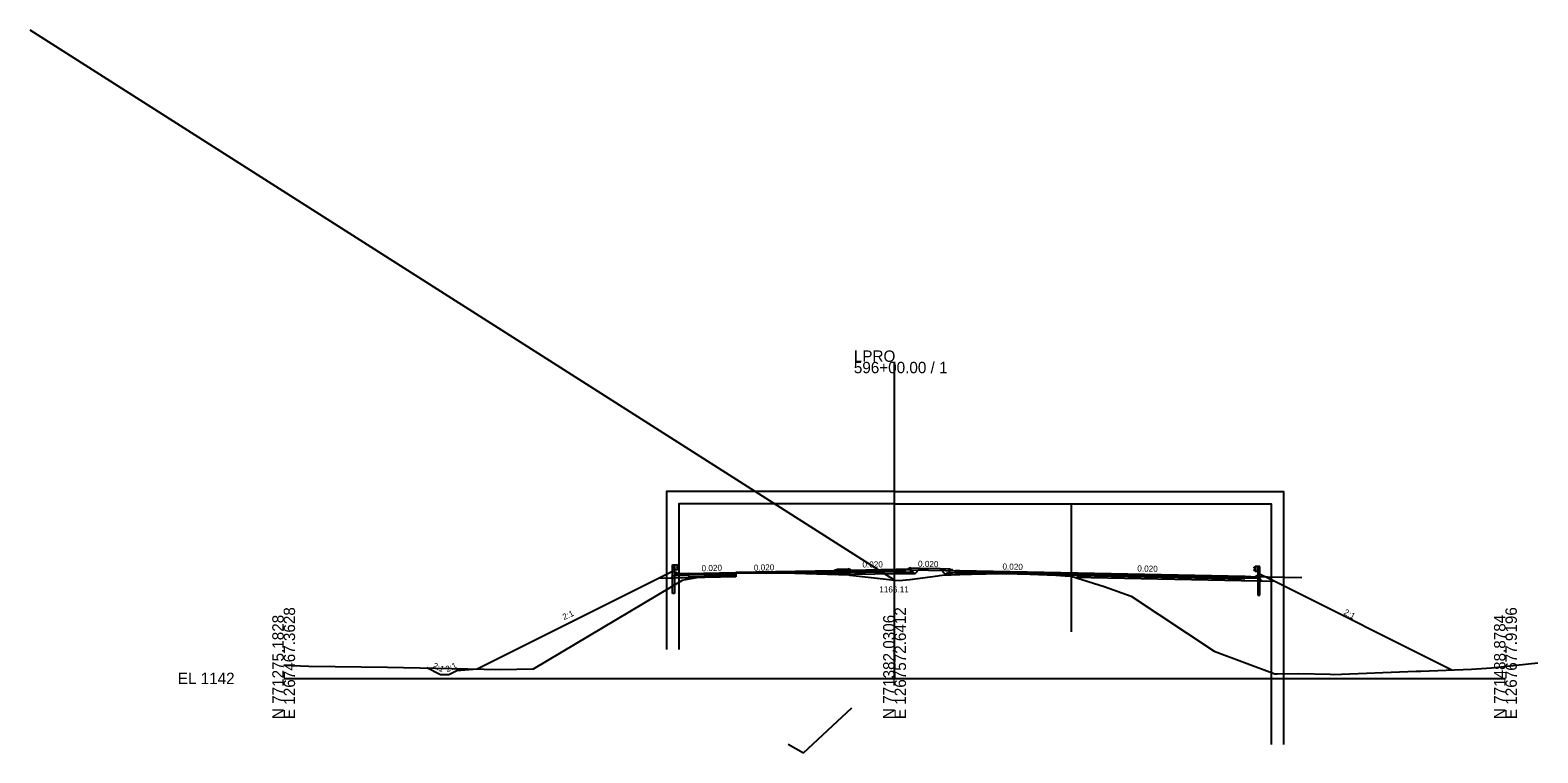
# Model space of a CAD drawing. Extents: x -3833 to 1267678, y -522 to 773248.
# Drawn here: x -62.2 to 308, y 6981.7 to 7159.2 of the extents above; entities that cross this region are included whole.
import ezdxf

# ---------------------------------------------------------------- set-up
doc = ezdxf.new("R2010")
doc.units = 0
for name, color, linetype in [('Exist Cross Section Cell', 7, 'Continuous'), ('Exist XS Center Line Elevation Label', 7, 'Continuous'), ('Exist XS Ground Line', 7, 'Continuous'), ('Prop CMT DNC', 7, 'Continuous'), ('Prop CMT Guardrail Graphics', 7, 'Continuous'), ('Prop CMT Pvmt Course 1', 7, 'Continuous'), ('Prop CMT Pvmt Course 2', 7, 'Continuous'), ('Prop CMT Pvmt Course 4', 7, 'Continuous'), ('Prop CMT Shld Paved Course 1', 7, 'Continuous'), ('Prop CMT Shld Paved Course 2', 7, 'Continuous'), ('Prop CMT Shld Paved Course 4', 7, 'Continuous'), ('Prop CMT Slope Grass', 7, 'Continuous'), ('Prop CMT Subgrade Earthwork', 7, 'Continuous'), ('Prop Conc Curb and Gutter', 7, 'Continuous'), ('Prop Conc Island Cover', 7, 'Continuous'), ('Prop XS Ditch Slope Text', 7, 'Continuous'), ('Prop XS Finish Grade', 7, 'Continuous'), ('Prop XS Label Text', 7, 'Continuous'), ('Prop XS SE Text', 7, 'Continuous'), ('Scratch_Level_1', 7, 'Continuous'), ('Scratch_Level_5', 7, 'Continuous'), ('Typical Curb CELL', 7, 'Continuous')]:
    doc.layers.add(name, color=color, linetype=linetype)

msp = doc.modelspace()

# ---------------------------------------------------------------- linework, layer by layer
at = {"layer": 'Exist Cross Section Cell'}
for p, q in [((150, 7000), (150, 7077.73)), ((0, 7000), (150, 7000)), ((150, 7000), (300, 7000))]:
    msp.add_line(p, q, dxfattribs=at)
at = {"layer": 'Exist XS Ground Line'}
for p, q in [((95.35, 7022.6), (97.89, 7024.12)), ((97.89, 7024.12), (98.66, 7024.26)), ((98.66, 7024.26), (106.61, 7025.7)), ((106.61, 7025.7), (107.34, 7025.76)), ((107.34, 7025.76), (110.8, 7025.9)), ((110.8, 7025.9), (113.06, 7025.9)), ((113.06, 7025.9), (122.45, 7025.91)), ((122.45, 7025.91), (125.49, 7025.83)), ((125.49, 7025.83), (136.25, 7025.54)), ((136.25, 7025.54), (136.91, 7025.5)), ((136.91, 7025.5), (138.86, 7025.39)), ((138.86, 7025.39), (139.1, 7025.36)), ((139.1, 7025.36), (147.9, 7024.33)), ((147.9, 7024.33), (150, 7024.11)), ((150, 7024.11), (151.14, 7024)), ((151.14, 7024), (153.74, 7024.31)), ((153.74, 7024.31), (160.64, 7025.19)), ((160.64, 7025.19), (161.04, 7025.26)), ((161.04, 7025.26), (161.71, 7025.35)), ((161.71, 7025.35), (163.91, 7025.46)), ((163.91, 7025.46), (165.49, 7025.53)), ((165.49, 7025.53), (172.44, 7025.65)), ((172.44, 7025.65), (177.18, 7025.73)), ((177.18, 7025.73), (183.2, 7025.56)), ((183.2, 7025.56), (189.58, 7025.38)), ((189.58, 7025.38), (191.91, 7025.19)), ((191.91, 7025.19), (193.37, 7025.09)), ((193.37, 7025.09), (201.47, 7022.57)), ((61.36, 7002.35), (95.35, 7022.6)), ((201.47, 7022.57), (208.13, 7020.2)), ((208.13, 7020.2), (228.48, 7006.72)), ((228.48, 7006.72), (243.38, 7001.08)), ((0, 7003.26), (6.15, 7003)), ((6.15, 7003), (25.49, 7002.76)), ((25.49, 7002.76), (53.16, 7002.18)), ((53.16, 7002.18), (61.36, 7002.35)), ((243.38, 7001.08), (243.91, 7001.08)), ((243.91, 7001.08), (249.2, 7001.17)), ((249.2, 7001.17), (256.98, 7001.06)), ((256.98, 7001.06), (257.71, 7000.99)), ((257.71, 7000.99), (278.06, 7001.76)), ((278.06, 7001.76), (279.26, 7001.81)), ((279.26, 7001.81), (291.65, 7002.25)), ((291.65, 7002.25), (294.09, 7002.43)), ((294.09, 7002.43), (296.54, 7002.61)), ((296.54, 7002.61), (307.95, 7003.86))]:
    msp.add_line(p, q, dxfattribs=at)
at = {"layer": 'Prop CMT Guardrail Graphics'}
for p, q in [((95.45, 7025.37), (95.45, 7027.87)), ((95.45, 7027.87), (95.94, 7027.87)), ((95.94, 7027.87), (95.94, 7025.36)), ((95.94, 7026.69), (95.94, 7027.87)), ((95.94, 7027.87), (96.6, 7027.87)), ((96.6, 7026.69), (95.94, 7026.69)), ((96.6, 7027.87), (96.6, 7026.69)), ((96.6, 7027.79), (96.6, 7026.77)), ((96.7, 7027.77), (96.6, 7027.79)), ((96.6, 7026.77), (96.7, 7026.79)), ((96.62, 7027.33), (96.85, 7027.53)), ((96.62, 7027.24), (96.62, 7027.33)), ((96.85, 7027.03), (96.62, 7027.24)), ((96.85, 7027.67), (96.7, 7027.77)), ((96.7, 7026.79), (96.85, 7026.89)), ((96.85, 7027.53), (96.85, 7027.67)), ((96.85, 7026.89), (96.85, 7027.03)), ((238.31, 7027.27), (238.46, 7027.37)), ((238.31, 7027.13), (238.31, 7027.27)), ((238.54, 7026.93), (238.31, 7027.13)), ((238.31, 7026.63), (238.54, 7026.84)), ((238.31, 7026.49), (238.31, 7026.63)), ((238.46, 7026.39), (238.31, 7026.49)), ((238.46, 7027.37), (238.56, 7027.39)), ((238.54, 7026.84), (238.54, 7026.93)), ((238.56, 7027.47), (238.56, 7026.29)), ((239.22, 7027.47), (238.56, 7027.47)), ((238.56, 7027.39), (238.56, 7026.37)), ((239.71, 7027.47), (239.22, 7027.47)), ((239.22, 7026.29), (239.22, 7027.47)), ((239.22, 7027.47), (239.22, 7024.96)), ((239.71, 7024.97), (239.71, 7027.47)), ((95.45, 7020.86), (95.45, 7025.37)), ((95.94, 7025.36), (95.94, 7020.86)), ((238.56, 7026.37), (238.46, 7026.39)), ((238.56, 7026.29), (239.22, 7026.29)), ((239.22, 7024.96), (239.22, 7020.46)), ((239.71, 7020.46), (239.71, 7024.97)), ((95.94, 7020.86), (95.45, 7020.86)), ((239.22, 7020.46), (239.71, 7020.46))]:
    msp.add_line(p, q, dxfattribs=at)
at = {"layer": 'Prop CMT Pvmt Course 1'}
for p, q in [((135.42, 7026.45), (111, 7025.96)), ((107, 7025.88), (111, 7025.96)), ((107, 7025.88), (107, 7025.88)), ((107, 7025.63), (107, 7025.63)), ((107, 7025.63), (107, 7025.63)), ((111, 7025.96), (111, 7025.96)), ((111, 7025.73), (111, 7025.73)), ((111, 7025.73), (111, 7025.73)), ((135.42, 7026.25), (135.42, 7026.25)), ((195, 7025.86), (165.98, 7026.42)), ((165.98, 7026.17), (165.98, 7026.17)), ((165.98, 7026.17), (195, 7025.61)), ((236.04, 7025.02), (195, 7025.86)), ((195, 7025.61), (195, 7025.86)), ((195, 7025.86), (195, 7025.86)), ((195, 7025.61), (236.04, 7024.77)), ((195, 7025.61), (195, 7025.61)), ((195, 7025.61), (195, 7025.61))]:
    msp.add_line(p, q, dxfattribs=at)
at = {"layer": 'Prop CMT Pvmt Course 2'}
for p, q in [((150.42, 7026.5), (135.42, 7026.2)), ((152.51, 7026.46), (150.42, 7026.5)), ((152.51, 7026.46), (152.51, 7026.46)), ((135.42, 7025.87), (135.42, 7025.87)), ((135.42, 7025.87), (135.42, 7025.87)), ((135.42, 7025.87), (135.42, 7025.87)), ((152.51, 7026.11), (152.51, 7026.11)), ((152.51, 7026.11), (152.51, 7026.11)), ((164.99, 7026.19), (164.99, 7026.19)), ((164.99, 7026.19), (164.99, 7026.19)), ((165.98, 7026.17), (164.99, 7026.19)), ((164.99, 7025.86), (164.99, 7025.86)), ((164.99, 7025.86), (164.99, 7025.86)), ((165.98, 7025.84), (165.98, 7026.17)), ((165.98, 7026.17), (165.98, 7026.17)), ((165.98, 7025.84), (165.98, 7025.84)), ((195, 7025.28), (236.04, 7024.44))]:
    msp.add_line(p, q, dxfattribs=at)
at = {"layer": 'Prop CMT Pvmt Course 4'}
for p, q in [((128.95, 7025.73), (128.95, 7025.73)), ((128.95, 7025.73), (128.95, 7025.73)), ((131.38, 7025.67), (131.38, 7025.67)), ((131.38, 7025.67), (131.38, 7025.67)), ((150.42, 7026.17), (135.42, 7025.87)), ((135.42, 7025.87), (135.42, 7025.87)), ((135.42, 7025.87), (135.42, 7025.87)), ((135.43, 7025.56), (135.42, 7025.87)), ((135.42, 7025.87), (135.42, 7025.87)), ((135.42, 7025.87), (135.42, 7025.87)), ((135.43, 7025.56), (135.43, 7025.56)), ((135.43, 7025.56), (135.43, 7025.56)), ((135.43, 7025.56), (135.43, 7025.56)), ((135.43, 7025.41), (135.43, 7025.41)), ((135.43, 7025.41), (135.43, 7025.41)), ((150, 7025.7), (150, 7025.7)), ((152.51, 7026.11), (150.42, 7026.17)), ((152.5, 7025.67), (152.5, 7025.67)), ((152.5, 7025.67), (152.5, 7025.67)), ((152.51, 7026.11), (152.51, 7026.11)), ((154.52, 7026.15), (154.01, 7026.14)), ((154.95, 7025.7), (154.52, 7026.15)), ((162.54, 7025.47), (162.98, 7025.9)), ((162.98, 7025.9), (163.49, 7025.89)), ((164.99, 7025.86), (165.98, 7025.84)), ((165.98, 7025.54), (165.98, 7025.84)), ((195, 7024.82), (195, 7025.28))]:
    msp.add_line(p, q, dxfattribs=at)
at = {"layer": 'Prop CMT Shld Paved Course 1'}
for p, q in [((150.42, 7026.75), (135.42, 7026.45)), ((152.51, 7026.72), (150.42, 7026.75)), ((152.51, 7026.46), (152.51, 7026.46)), ((152.51, 7026.46), (152.51, 7026.46)), ((152.55, 7026.69), (152.55, 7026.69)), ((164.99, 7026.44), (164.99, 7026.44)), ((164.99, 7026.44), (164.99, 7026.44)), ((165.98, 7026.42), (164.99, 7026.44)), ((96.74, 7025.39), (96.74, 7025.39)), ((96.74, 7025.39), (96.74, 7025.39)), ((96.74, 7025.39), (96.74, 7025.39)), ((96.74, 7025.39), (96.74, 7025.39)), ((97, 7025.65), (97, 7025.65)), ((97, 7025.65), (97, 7025.65)), ((99.33, 7025.73), (107, 7025.88)), ((107, 7025.63), (107, 7025.63)), ((135.42, 7026.25), (135.42, 7026.25)), ((164.99, 7026.19), (164.99, 7026.19)), ((164.99, 7026.19), (164.99, 7026.19)), ((164.99, 7026.19), (164.99, 7026.19)), ((165.98, 7026.17), (165.98, 7026.42)), ((165.98, 7026.42), (165.98, 7026.42))]:
    msp.add_line(p, q, dxfattribs=at)
at = {"layer": 'Prop CMT Shld Paved Course 2'}
for p, q in [((96.4, 7025.05), (96.4, 7025.05)), ((96.4, 7025.05), (96.4, 7025.05)), ((96.74, 7025.39), (96.74, 7025.39)), ((107, 7025.63), (99.33, 7025.48)), ((111, 7025.66), (107, 7025.63)), ((120.2, 7025.91), (135.42, 7026.2)), ((120.37, 7025.91), (120.37, 7025.91)), ((122.87, 7025.96), (122.87, 7025.96)), ((122.87, 7025.91), (122.87, 7025.91)), ((125.91, 7026.02), (125.91, 7026.02)), ((125.91, 7025.83), (125.91, 7025.83)), ((135.42, 7025.87), (128.71, 7025.74)), ((128.93, 7025.75), (128.93, 7025.75)), ((135.42, 7026.2), (135.42, 7025.87)), ((135.42, 7025.87), (135.42, 7025.87)), ((135.42, 7025.87), (135.42, 7025.87)), ((165.98, 7026.17), (165.98, 7026.17)), ((165.98, 7026.17), (165.98, 7026.17)), ((172.44, 7025.73), (165.98, 7025.84)), ((165.98, 7025.84), (165.98, 7025.84)), ((165.98, 7025.84), (165.98, 7025.84)), ((165.98, 7025.84), (165.98, 7025.84)), ((165.98, 7025.84), (165.98, 7025.84)), ((165.98, 7025.84), (165.98, 7025.84)), ((174.51, 7025.69), (172.44, 7025.73)), ((172.44, 7025.73), (172.44, 7025.73)), ((174.51, 7025.69), (174.51, 7025.69)), ((177.18, 7025.73), (177.18, 7025.73)), ((177.18, 7025.73), (177.18, 7025.73)), ((183.19, 7025.56), (183.19, 7025.56)), ((191.91, 7025.34), (188.65, 7025.4)), ((188.65, 7025.4), (188.65, 7025.4)), ((189.58, 7025.38), (189.58, 7025.38)), ((191.91, 7025.67), (191.91, 7025.67)), ((193.37, 7025.31), (191.91, 7025.34)), ((191.91, 7025.34), (191.91, 7025.34)), ((195, 7025.28), (193.37, 7025.31)), ((193.37, 7025.31), (193.37, 7025.31)), ((195, 7025.61), (195, 7025.28)), ((195, 7025.28), (195, 7025.28))]:
    msp.add_line(p, q, dxfattribs=at)
at = {"layer": 'Prop CMT Shld Paved Course 4'}
for p, q in [((95.1, 7024.61), (95.81, 7025.31)), ((95.81, 7025.31), (96.31, 7025.31)), ((99.33, 7025.14), (111, 7025.37)), ((99.33, 7025.31), (99.33, 7025.15)), ((236.04, 7024.61), (236.04, 7024.44)), ((239.57, 7024.61), (239.06, 7024.61)), ((240.28, 7023.9), (239.57, 7024.61))]:
    msp.add_line(p, q, dxfattribs=at)
at = {"layer": 'Prop CMT Slope Grass'}
for p, q in [((154.01, 7027.14), (156.27, 7027.08)), ((161.12, 7026.95), (163.49, 7026.89)), ((93.7, 7025.38), (92.02, 7024.54)), ((95.62, 7026.34), (93.7, 7025.38)), ((95.62, 7026.34), (96.31, 7025.99)), ((239.76, 7025.63), (239.06, 7025.28)), ((239.76, 7025.63), (241.67, 7024.67)), ((241.67, 7024.67), (243.34, 7023.84))]:
    msp.add_line(p, q, dxfattribs=at)
at = {"layer": 'Prop CMT Subgrade Earthwork'}
for p, q in [((154.95, 7025.7), (156.27, 7027.08)), ((162.54, 7025.47), (161.12, 7026.95)), ((111, 7024.92), (92.02, 7024.54)), ((111, 7025.9), (111, 7024.92)), ((150, 7025.7), (135.43, 7025.41)), ((135.43, 7025.41), (135.43, 7025.56)), ((152.5, 7025.67), (150, 7025.7)), ((154.95, 7025.7), (152.5, 7025.67)), ((165.98, 7025.38), (162.54, 7025.47)), ((165.98, 7025.54), (165.98, 7025.38)), ((194.17, 7024.84), (243.34, 7023.84))]:
    msp.add_line(p, q, dxfattribs=at)
at = {"layer": 'Prop Conc Curb and Gutter'}
for p, q in [((135.21, 7026.4), (135.22, 7026.57)), ((135.22, 7026.57), (135.97, 7026.82)), ((135.22, 7026.57), (135.22, 7026.57)), ((135.97, 7026.82), (138.62, 7026.87)), ((135.97, 7026.82), (135.97, 7026.82)), ((139.2, 7026.68), (138.62, 7026.87)), ((139.21, 7026.51), (139.2, 7026.68)), ((139.2, 7026.68), (139.2, 7026.68)), ((139.21, 7026.38), (139.21, 7026.51)), ((139.21, 7026.51), (139.21, 7026.51)), ((139.21, 7026.51), (139.21, 7026.51)), ((139.21, 7026.51), (139.21, 7026.51)), ((152.51, 7026.72), (152.51, 7026.11)), ((153.2, 7026.71), (152.51, 7026.72)), ((153.26, 7026.79), (153.26, 7026.77)), ((154.01, 7027.14), (153.36, 7026.92)), ((154.01, 7026.14), (154.01, 7027.14)), ((163.49, 7025.89), (163.49, 7026.89)), ((163.49, 7026.89), (164.14, 7026.67)), ((164.24, 7026.54), (164.24, 7026.52)), ((164.3, 7026.46), (164.99, 7026.44)), ((164.99, 7025.86), (164.99, 7026.44)), ((135.21, 7026.4), (135.21, 7026.4)), ((135.21, 7026.4), (135.21, 7026.28)), ((135.21, 7026.4), (135.21, 7026.4)), ((135.21, 7026.4), (135.21, 7026.4)), ((135.21, 7026.28), (139.21, 7026.38)), ((135.21, 7026.28), (135.21, 7026.28)), ((135.21, 7026.28), (135.21, 7026.28)), ((139.21, 7026.39), (139.21, 7026.39)), ((139.21, 7026.39), (139.21, 7026.39)), ((152.51, 7026.11), (154.01, 7026.14)), ((164.99, 7025.86), (163.49, 7025.89))]:
    msp.add_line(p, q, dxfattribs=at)
for centre, radius, start, end in [((153.2, 7026.77), 0.0625, 271.1458, 360), ((153.41, 7026.79), 0.146, 108.435, 180), ((164.09, 7026.54), 0.146, 0, 71.565), ((164.3, 7026.52), 0.0625, 180, 268.8542)]:
    msp.add_arc(centre, radius, start, end, dxfattribs=at)
at = {"layer": 'Prop Conc Island Cover'}
msp.add_line((163.49, 7026.89), (163.49, 7026.89), dxfattribs=at)
at = {"layer": 'Prop XS Finish Grade'}
for p, q in [((156.27, 7027.08), (161.12, 7026.95)), ((92.02, 7024.54), (47.53, 7002.3)), ((243.34, 7023.84), (286.87, 7002.08))]:
    msp.add_line(p, q, dxfattribs=at)
msp.add_lwpolyline([(47.53, 7002.3), (42.53, 7001.88), (40.53, 7000.88), (38.53, 7000.88), (35.18, 7002.56)], dxfattribs=at)
at = {"layer": 'Scratch_Level_1'}
msp.add_line((150, 7024.11), (-62.25, 7159.17), dxfattribs=at)
at = {"layer": 'Scratch_Level_5'}
for p, q in [((150, 7026.74), (250, 7024.74)), ((127.66, 6981.72), (139.51, 6992.74)), ((127.66, 6981.72), (139.51, 6992.74)), ((123.87, 6983.82), (127.66, 6981.72)), ((123.87, 6983.82), (127.66, 6981.72))]:
    msp.add_line(p, q, dxfattribs=at)
for points in [[(150, 7045.87), (94, 7045.87), (94, 7007.07)], [(150, 7045.87), (245.48, 7045.87), (245.48, 6983.73)], [(150, 7042.87), (97, 7042.87), (97, 7007.07)], [(150, 7042.87), (193.37, 7042.87), (193.37, 7011.42)], [(150, 7042.87), (242.48, 7042.87), (242.48, 6983.73)]]:
    msp.add_lwpolyline(points, dxfattribs=at)
at = {"layer": 'Typical Curb CELL'}
for p, q in [((96.31, 7025.31), (96.31, 7025.99)), ((97, 7025.65), (96.31, 7025.99)), ((96.31, 7025.31), (99.33, 7025.31)), ((96.35, 7025.61), (96.5, 7025.66)), ((96.49, 7025.57), (96.35, 7025.61)), ((96.5, 7025.66), (96.49, 7025.57)), ((97.02, 7025.53), (96.92, 7025.45)), ((96.92, 7025.45), (97.08, 7025.41)), ((99.32, 7025.73), (97, 7025.65)), ((97.08, 7025.41), (97.02, 7025.53)), ((97.76, 7025.58), (97.73, 7025.47)), ((97.73, 7025.47), (97.85, 7025.46)), ((97.85, 7025.46), (97.76, 7025.58)), ((98.27, 7025.53), (98.16, 7025.45)), ((98.16, 7025.45), (98.33, 7025.41)), ((98.33, 7025.41), (98.27, 7025.53)), ((99.01, 7025.58), (98.97, 7025.47)), ((98.97, 7025.47), (99.1, 7025.46)), ((99.1, 7025.46), (99.01, 7025.58)), ((99.33, 7025.73), (99.33, 7025.73)), ((99.33, 7025.31), (99.33, 7025.72)), ((236.04, 7025.02), (236.04, 7025.02)), ((236.04, 7024.61), (236.04, 7025.01)), ((239.06, 7024.61), (236.04, 7024.61)), ((236.05, 7025.02), (238.37, 7024.94)), ((236.28, 7024.76), (236.37, 7024.88)), ((236.4, 7024.76), (236.28, 7024.76)), ((236.37, 7024.88), (236.4, 7024.76)), ((237.04, 7024.71), (237.11, 7024.82)), ((237.21, 7024.75), (237.04, 7024.71)), ((237.11, 7024.82), (237.21, 7024.75)), ((237.53, 7024.76), (237.61, 7024.88)), ((237.65, 7024.76), (237.53, 7024.76)), ((237.61, 7024.88), (237.65, 7024.76)), ((238.29, 7024.71), (238.36, 7024.82)), ((238.46, 7024.75), (238.29, 7024.71)), ((238.36, 7024.82), (238.46, 7024.75)), ((238.37, 7024.94), (239.06, 7025.28)), ((238.87, 7024.95), (238.89, 7024.86)), ((239.03, 7024.91), (238.87, 7024.95)), ((238.89, 7024.86), (239.03, 7024.91)), ((239.06, 7024.61), (239.06, 7025.28))]:
    msp.add_line(p, q, dxfattribs=at)
for centre in [(96.38, 7025.7), (96.47, 7025.42), (96.59, 7025.47), (96.85, 7025.5), (96.87, 7025.45), (97.05, 7025.37), (97.07, 7025.47), (97.27, 7025.43), (97.31, 7025.54), (97.44, 7025.52), (97.47, 7025.39), (97.53, 7025.42), (97.72, 7025.42), (97.84, 7025.47), (97.94, 7025.47), (98.03, 7025.42), (98.09, 7025.56), (98.1, 7025.5), (98.12, 7025.45), (98.32, 7025.47), (98.52, 7025.43), (98.56, 7025.54), (98.61, 7025.51), (98.69, 7025.52), (98.72, 7025.39), (98.78, 7025.42), (98.84, 7025.6), (99.21, 7025.68), (99.24, 7025.55), (236.13, 7024.85), (236.17, 7024.97), (236.54, 7024.9), (236.6, 7024.72), (236.65, 7024.68), (236.68, 7024.81), (236.76, 7024.81), (236.81, 7024.84), (236.86, 7024.72), (237.05, 7024.76), (237.26, 7024.75), (237.27, 7024.8), (237.28, 7024.86), (237.34, 7024.71), (237.44, 7024.76), (237.53, 7024.77), (237.65, 7024.72), (237.84, 7024.72), (237.9, 7024.68), (237.93, 7024.81), (238.06, 7024.84), (238.11, 7024.72), (238.3, 7024.76), (238.33, 7024.66), (238.51, 7024.75), (238.52, 7024.8), (238.78, 7024.77), (238.9, 7024.72), (239, 7024.99)]:
    msp.add_circle(centre, 0.00802, dxfattribs=at)
for centre, start, end in [((99.32, 7025.72), 0, 92.048), ((236.05, 7025.01), 87.952, 180)]:
    msp.add_arc(centre, 0.0104, start, end, dxfattribs=at)

# ---------------------------------------------------------------- texts
at = {"layer": 'Exist Cross Section Cell'}
for s, p in [('LPRO', (140, 7077.73)), ('596+00.00 / 1', (140, 7074.93)), ('EL 1142', (-26, 6998.6))]:
    msp.add_text(s, height=2.8, dxfattribs=at).set_placement(p)
for s, p in [('N 771275.1828', (0, 6990)), ('E 1267467.3628', (2.8, 6990)), ('N 771382.0306', (150, 6990)), ('E 1267572.6412', (152.8, 6990)), ('N 771488.8784', (300, 6990)), ('E 1267677.9196', (302.8, 6990))]:
    msp.add_text(s, height=2.8, rotation=90, dxfattribs=at).set_placement(p)
at = {"layer": 'Exist XS Center Line Elevation Label'}
msp.add_text('1166.11', height=1.5, dxfattribs=at).set_placement((146.25, 7021.1))
at = {"layer": 'Prop CMT DNC'}
msp.add_text('X', height=0.00025, dxfattribs=at).set_placement((150, 7026.76))
at = {"layer": 'Prop XS Ditch Slope Text'}
msp.add_text('2:1', height=1.5, rotation=330.6954, dxfattribs=at).set_placement((260.15, 7015.82))
at = {"layer": 'Prop XS Label Text'}
for rotation, p in [(24.9367, (68.87, 7014.28)), (335.0633, (36.44, 7002.62)), (24.9367, (40.17, 7001.47))]:
    msp.add_text('2:1', height=1.5, rotation=rotation, dxfattribs=at).set_placement(p)
at = {"layer": 'Prop XS SE Text'}
for rotation, p in [(1.397, (102.63, 7026.3)), (1.397, (115.47, 7026.42)), (0.2693, (142.11, 7027.22)), (358.8542, (155.75, 7027.4)), (358.8542, (176.48, 7026.72)), (358.8542, (209.6, 7026.25))]:
    msp.add_text('0.020', height=1.5, rotation=rotation, dxfattribs=at).set_placement(p)

doc.saveas('drawing.dxf')
